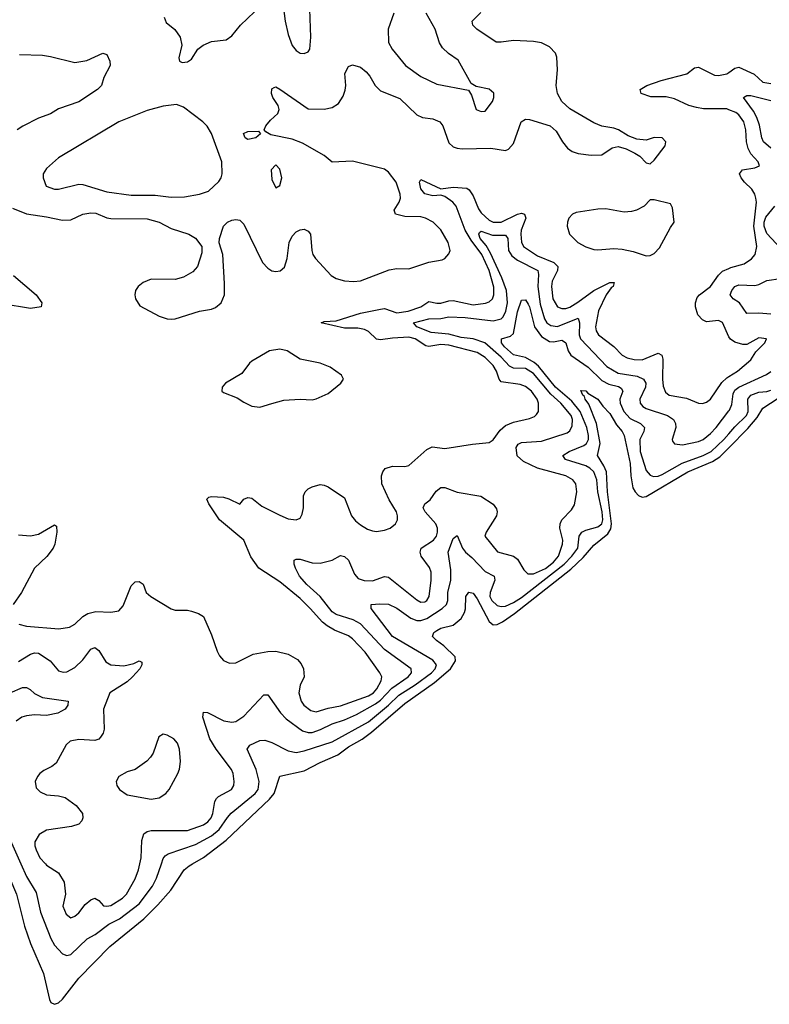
# Model space of a CAD drawing. Header units: inches. Extents: x 1834610 to 2027685, y 642842 to 774116.
# Tile 311 of 632: x 1946477 to 1950202, y 669302 to 674197. Entities that reach past the tile are written whole.
import ezdxf

# ---------------------------------------------------------------- set-up
doc = ezdxf.new("R2010")
doc.units = ezdxf.units.IN
doc.header["$MEASUREMENT"] = 0
for name, color, linetype in [('B9646', 7, 'Continuous'), ('B9647', 7, 'Continuous'), ('B9657', 7, 'Continuous')]:
    doc.layers.add(name, color=color, linetype=linetype)

msp = doc.modelspace()

# ---------------------------------------------------------------- linework, layer by layer
at = {"layer": 'B9646', "color": 5}
for points, elevation in [([(1946402.2, 670000), (1946427.6, 669927.6), (1946461.3, 669850), (1946501.2, 669690), (1946530, 669604), (1946594.7, 669454.7), (1946625.3, 669325.3), (1946631.1, 669311.1), (1946650, 669302.2), (1946670, 669310.2), (1946690, 669327.2), (1946770, 669431.5), (1946923.7, 669590), (1947093.5, 669726.5), (1947162.7, 669797.3), (1947227.5, 669870), (1947293.6, 669970), (1947318.4, 669990), (1947335.2, 670000)], 220), ([(1946482.3, 670000), (1946510, 669936.9), (1946558.6, 669858.6), (1946580.7, 669760.7), (1946630.7, 669630), (1946650, 669596.5), (1946690, 669552.4), (1946710, 669544.4), (1946730, 669550.2), (1946812.4, 669627.6), (1946851.4, 669648.6), (1946919.9, 669699.9), (1946973, 669727), (1947070, 669802.5), (1947136.7, 669890), (1947156.1, 669930), (1947180.5, 670000)], 240), ([(1946604.8, 670000), (1946610, 669994.4), (1946670, 669955.3), (1946698.2, 669910), (1946704.4, 669850), (1946690.3, 669790), (1946707.5, 669750), (1946730, 669732.9), (1946750, 669739.6), (1946770, 669756.5), (1946801.7, 669798.3), (1946830, 669821.7), (1946850, 669830.3), (1946870, 669818), (1946892.5, 669792.5), (1946910, 669789.6), (1946930, 669794.2), (1946986.9, 669830), (1947007.3, 669850), (1947050, 669925.5), (1947066.2, 669970), (1947073, 670000)], 260)]:
    msp.add_lwpolyline(points, dxfattribs=dict(at, elevation=elevation))
at = {"layer": 'B9647', "color": 5}
for points, elevation in [([(1947775, 674355), (1947796.6, 674190), (1947810, 674124), (1947830, 674068.4), (1947850, 674043.1), (1947870, 674030.4), (1947890, 674028.4), (1947910, 674037.3), (1947917.6, 674050), (1947923.9, 674110), (1947918.6, 674250)], 340), ([(1946440.8, 673260.8), (1946511.1, 673231.1), (1946610, 673217.7), (1946690, 673200.6), (1946730, 673202.3), (1946790.4, 673229.6), (1946830, 673237.3), (1946855, 673235), (1946910, 673211.5), (1946930, 673208.9), (1947110, 673206.9), (1947170, 673190.2), (1947230, 673158.2), (1947317.3, 673130), (1947351, 673111), (1947382, 673070), (1947381.4, 673038.6), (1947360.5, 672970), (1947337.3, 672942.7), (1947290, 672916.3), (1947250, 672905.4), (1947130, 672907.2), (1947090.2, 672889.8), (1947066, 672870), (1947052.7, 672850), (1947048.5, 672830), (1947052.7, 672810), (1947073.8, 672773.8), (1947170, 672722.6), (1947209.2, 672709.2), (1947231.8, 672708.2), (1947250, 672710.3), (1947370, 672748.5), (1947430, 672758.4), (1947450, 672766.4), (1947478.4, 672790), (1947494.3, 672830), (1947494.9, 672885.1), (1947485.6, 673030), (1947467.9, 673087.9), (1947469.6, 673109.6), (1947489.7, 673170), (1947509.6, 673190), (1947530, 673199.6), (1947550, 673203.6), (1947570, 673199.6), (1947590, 673181.1), (1947683.2, 672990), (1947710, 672962.3), (1947730, 672949.3), (1947750, 672944.7), (1947771.4, 672948.6), (1947792.6, 672967.4), (1947806.2, 673010), (1947814.9, 673090), (1947830, 673120.7), (1947850, 673142.5), (1947870, 673152.8), (1947890, 673155), (1947910, 673145.3), (1947922.2, 673130), (1947927.8, 673050), (1947933.6, 673030), (1947946.1, 673010), (1948025, 672925), (1948050, 672910.2), (1948090, 672898.6), (1948135.9, 672895.9), (1948170, 672899.5), (1948312.8, 672952.8), (1948350, 672960.1), (1948410, 672958.1), (1948510, 672991.2), (1948576.7, 673003.3), (1948589.9, 673010.1), (1948610, 673033), (1948615.2, 673050), (1948605.6, 673090), (1948570, 673152.2), (1948531.4, 673190), (1948494, 673210), (1948470, 673217.1), (1948390, 673218.7), (1948344.5, 673230), (1948336.8, 673250), (1948363.1, 673290), (1948369.4, 673310), (1948367.7, 673330), (1948346.8, 673390), (1948310, 673439.1), (1948290, 673454.4), (1948130, 673494), (1948030, 673488.5), (1947990, 673521.8), (1947882.8, 673582.8), (1947830, 673602.3), (1947725.1, 673625.1), (1947700.1, 673640.1), (1947691.6, 673650), (1947700.5, 673670), (1947722.5, 673697.5), (1947758.7, 673730), (1947766, 673750), (1947761.8, 673770), (1947734.6, 673810), (1947728.5, 673830), (1947730, 673853), (1947740.6, 673859.4), (1947750, 673862.6), (1947770, 673851.3), (1947910, 673754.4), (1947990, 673753), (1948030, 673759.8), (1948060.3, 673779.7), (1948083.7, 673816.3), (1948094.1, 673845.9), (1948096.7, 673870), (1948092.5, 673930), (1948110, 673964.9), (1948130, 673972.7), (1948170, 673960.5), (1948198.6, 673938.6), (1948217, 673917), (1948243.5, 673870), (1948270, 673843.8), (1948365.3, 673805.3), (1948450, 673723.9), (1948479.1, 673710), (1948530, 673704.1), (1948564.7, 673690), (1948580.1, 673670), (1948610, 673584.9), (1948630, 673565.5), (1948650, 673558.6), (1948675.5, 673555.5), (1948818.2, 673558.2), (1948890, 673547.4), (1948906.2, 673553.8), (1948930, 673581.6), (1948968.9, 673690), (1948990, 673702.2), (1949010, 673700.2), (1949112.7, 673670), (1949143.4, 673643.4), (1949174, 673590), (1949198.6, 673558.6), (1949221.5, 673541.5), (1949251.7, 673531.7), (1949316.3, 673523.7), (1949370, 673525.7), (1949420.8, 673559.2), (1949450, 673566.4), (1949490, 673555.5), (1949533.4, 673533.4), (1949558, 673518), (1949590, 673486), (1949610, 673481), (1949630, 673498.8), (1949685.1, 673570), (1949687, 673590), (1949669.6, 673609.6), (1949630, 673610.7), (1949590, 673598.5), (1949543.7, 673603.7), (1949500.3, 673620.3), (1949452.7, 673650), (1949430, 673658.3), (1949370, 673668.3), (1949330, 673684.2), (1949210, 673753.8), (1949170.5, 673790.5), (1949149.9, 673829.9), (1949142.6, 673870), (1949148.5, 673948.5), (1949146, 674010), (1949139.2, 674030), (1949110, 674062.7), (1949070, 674082.5), (1949030, 674088.2), (1948930, 674094.2), (1948870, 674084.5), (1948845, 674085), (1948748.3, 674150), (1948728.4, 674170), (1948725.4, 674190), (1948767.9, 674232.1)], 320), ([(1947194, 674210), (1947203.8, 674183.8), (1947247.6, 674147.6), (1947273.4, 674110), (1947281.6, 674070), (1947268, 674008), (1947271, 673991), (1947283.5, 673983.5), (1947310, 673987.3), (1947330, 674001), (1947362, 674050), (1947388.7, 674070), (1947430, 674088.2), (1947502.5, 674097.5), (1947530, 674117.3), (1947573.6, 674170), (1947643.3, 674236.7)], 340), ([(1948335.3, 674230), (1948307.2, 674150), (1948310, 674084), (1948327.6, 674050), (1948394.3, 673970), (1948470, 673914.2), (1948550, 673875.8), (1948706.8, 673846.8), (1948721.4, 673821.4), (1948744.9, 673750), (1948770, 673740.5), (1948790, 673743), (1948826.6, 673790), (1948833.3, 673810), (1948832.3, 673832.3), (1948810, 673851.6), (1948745.6, 673865.6), (1948720.2, 673880.2), (1948656.4, 673996.4), (1948608.3, 674028.3), (1948577.1, 674057.1), (1948562.6, 674082.6), (1948541.5, 674150), (1948496.8, 674230)], 340), ([(1946475.6, 674024.4), (1946590, 674020.3), (1946630, 674014.6), (1946750, 673984.6), (1946810, 673994.3), (1946890, 674031), (1946910, 674024.7), (1946924.4, 673990), (1946926.7, 673970), (1946895.3, 673910), (1946882.4, 673870), (1946863.8, 673850), (1946770, 673788.2), (1946670, 673754), (1946629.6, 673729.6), (1946570, 673707.6), (1946492.3, 673667.7), (1946463.6, 673650)], 320), ([(1950000, 673749.3), (1949990, 673753.3), (1949874.2, 673754.2), (1949839.8, 673759.8), (1949801.5, 673770), (1949730, 673803.1), (1949690, 673813), (1949613, 673813), (1949565.2, 673830), (1949559.3, 673850), (1949594, 673870), (1949665.2, 673894.8), (1949791.7, 673928.3), (1949830, 673957.6), (1949850, 673960.6), (1949930, 673920.7), (1949950, 673919.3), (1949990, 673927.7), (1950000, 673934.6)], 280), ([(1946472.4, 671192.4), (1946510, 671182.8), (1946670.7, 671169.3), (1946723.7, 671176.3), (1946750, 671191.3), (1946790.4, 671229.6), (1946815.3, 671244.7), (1946854.3, 671254.3), (1946930, 671251.7), (1946970, 671258), (1946990, 671282.8), (1947030, 671382.8), (1947050, 671402.8), (1947070, 671404), (1947090.3, 671390.3), (1947104.9, 671350), (1947128, 671330), (1947229, 671269), (1947250, 671261.3), (1947310, 671261.1), (1947330, 671256.5), (1947365.7, 671245.7), (1947390, 671230.4), (1947430, 671138.8), (1947457.5, 671057.5), (1947470, 671034), (1947490, 671010.6), (1947518.8, 670998.8), (1947550, 671000.4), (1947637.3, 671042.7), (1947710, 671056.9), (1947750, 671057.2), (1947810, 671042.8), (1947856.5, 671016.5), (1947875, 670995), (1947887.1, 670970), (1947890.2, 670930), (1947871.1, 670888.9), (1947864.5, 670850), (1947874.7, 670810), (1947889.2, 670790), (1947923.2, 670763.2), (1947950, 670756), (1948010, 670775.1), (1948070, 670785.9), (1948210, 670835.6), (1948234.1, 670850), (1948251.7, 670870), (1948273.4, 670910), (1948276.1, 670930), (1948267.1, 670950), (1948193.4, 671053.4), (1948130, 671119.6), (1948110, 671134.3), (1948041.7, 671161.7), (1948004, 671184), (1947981.7, 671201.7), (1947920.9, 671270), (1947870, 671319.1), (1947770, 671403), (1947665.7, 671470), (1947626, 671526), (1947589.8, 671610), (1947469.9, 671709.9), (1947416, 671790), (1947406.3, 671813.7), (1947416.2, 671823.8), (1947430, 671826.7), (1947490, 671823.6), (1947515.6, 671815.6), (1947570, 671788.5), (1947590, 671813.7), (1947610, 671820.9), (1947630, 671819), (1947679.4, 671779.4), (1947770, 671733.4), (1947810, 671715.8), (1947850, 671710.3), (1947870, 671719.5), (1947881.1, 671738.9), (1947886.8, 671770), (1947887.6, 671830), (1947894.7, 671850), (1947910, 671864.2), (1947930, 671874), (1947970, 671885.5), (1947990, 671883.2), (1948010, 671874), (1948090, 671819.3), (1948125.2, 671730), (1948145.3, 671705.3), (1948170, 671685), (1948204.3, 671664.3), (1948230, 671656.2), (1948250, 671653.2), (1948290, 671658.6), (1948317.6, 671670), (1948343.5, 671690), (1948353.5, 671710), (1948354.5, 671730), (1948348.6, 671750), (1948312.5, 671810), (1948276.2, 671890), (1948275.4, 671930), (1948280.7, 671950), (1948293.4, 671966.6), (1948330, 671976.8), (1948390, 671975.4), (1948410, 671980.7), (1948499.7, 672060.3), (1948526.6, 672073.4), (1948590, 672065.8), (1948727.3, 672087.3), (1948810, 672094.6), (1948830, 672108.7), (1948863.9, 672156.1), (1948890, 672179.2), (1948930, 672195.4), (1949010, 672213.7), (1949034.9, 672225.1), (1949045.1, 672234.9), (1949054, 672250), (1949054.7, 672290), (1949047.4, 672310), (1949019.5, 672350), (1948990, 672373.5), (1948964.1, 672384.1), (1948870, 672396), (1948859.6, 672410), (1948846.9, 672450), (1948830, 672477.9), (1948790, 672517.7), (1948750, 672542.1), (1948610, 672579.4), (1948570, 672581.5), (1948510, 672572), (1948495, 672575), (1948442.3, 672610), (1948410, 672618.4), (1948330, 672614.4), (1948270, 672604.7), (1948250, 672609.5), (1948210, 672647), (1948190, 672657.4), (1948156.6, 672663.4), (1948090, 672663.9), (1947974, 672690), (1947990, 672696.3), (1948050, 672699.3), (1948170, 672737.6), (1948270, 672758.3), (1948290, 672760.6), (1948350, 672739.9), (1948407.9, 672747.9), (1948470, 672769.3), (1948510, 672796.6), (1948550, 672787.5), (1948570, 672787.6), (1948610, 672799.7), (1948630, 672800.3), (1948730, 672778.7), (1948792.2, 672787.8), (1948810, 672795), (1948825.7, 672810), (1948833.4, 672830), (1948832.8, 672867.2), (1948809.5, 672950.5), (1948773.7, 673030), (1948720.4, 673100.4), (1948690, 673150), (1948645.9, 673270), (1948629.2, 673289.2), (1948590, 673317.3), (1948570, 673323.9), (1948530, 673321.1), (1948490, 673332.1), (1948470, 673356), (1948463.8, 673390), (1948470, 673403.2), (1948570, 673355.5), (1948630, 673364.5), (1948698.8, 673358.8), (1948710.7, 673350.7), (1948730, 673321.2), (1948757, 673257), (1948770, 673237.5), (1948810, 673200.5), (1948830, 673190.1), (1948870, 673190.1), (1948950, 673230.4), (1948970, 673235.1), (1948984.9, 673230), (1948991.6, 673210), (1948969.3, 673150.7), (1948967.3, 673130), (1948970.8, 673090.8), (1948980.7, 673070), (1949050, 673023.7), (1949130.5, 672990.5), (1949151.7, 672970), (1949149.6, 672950), (1949123.2, 672896.8), (1949119, 672870), (1949126.8, 672810), (1949149.5, 672770), (1949170, 672761.7), (1949190, 672761.3), (1949210, 672767.6), (1949250, 672791.9), (1949330, 672851.3), (1949408.5, 672890), (1949430.6, 672890.6), (1949426.5, 672870), (1949416.6, 672863.4), (1949390.8, 672829.2), (1949353.8, 672750), (1949338, 672670), (1949340.7, 672650), (1949352.5, 672630), (1949430, 672571.7), (1949470, 672528.9), (1949495.2, 672515.2), (1949530, 672507), (1949570, 672506.2), (1949650, 672539.6), (1949668.2, 672530), (1949672.3, 672510), (1949670.7, 672410), (1949674.6, 672374.6), (1949685.7, 672345.7), (1949704.2, 672330), (1949790, 672316.1), (1949850, 672290.2), (1949870, 672288.2), (1949890, 672295.2), (1949909.3, 672310.7), (1949965.9, 672394.1), (1949990, 672416.6), (1950000, 672422.8)], 280), ([(1947073, 670000), (1947079.9, 670030), (1947082.8, 670117.2), (1947093.1, 670150), (1947110, 670161.3), (1947130, 670165.8), (1947310, 670166.6), (1947390, 670194.2), (1947411.3, 670208.7), (1947428.5, 670230), (1947437, 670250), (1947446.6, 670310), (1947454.3, 670325.7), (1947464.6, 670335.4), (1947528.7, 670370), (1947540.8, 670390), (1947542.7, 670410), (1947536.8, 670450), (1947528.6, 670470), (1947452.7, 670570), (1947422, 670622), (1947386.5, 670730), (1947390, 670754.9), (1947410, 670753.6), (1947491.3, 670711.3), (1947530, 670705.3), (1947550, 670708.7), (1947590, 670734.6), (1947690, 670841.3), (1947710, 670840.9), (1947771.9, 670751.9), (1947800.8, 670720.8), (1947881.5, 670661.5), (1947910, 670652.6), (1947930, 670654.2), (1947972.1, 670667.9), (1948030, 670697.2), (1948090, 670716.5), (1948150, 670742.8), (1948244.5, 670795.5), (1948270, 670814.9), (1948326.4, 670873.6), (1948407, 670930), (1948424.1, 670950), (1948421.8, 670970), (1948290, 671065.9), (1948170, 671194), (1948133.9, 671213.9), (1948050, 671239.7), (1948030, 671253.4), (1947969.2, 671329.2), (1947902.8, 671390), (1947867.5, 671430), (1947846.9, 671470), (1947840.3, 671490), (1947840.7, 671510), (1947850, 671515.3), (1947870, 671514.4), (1947930, 671496.5), (1947970, 671495.8), (1948030, 671510.4), (1948070, 671534), (1948090, 671528.8), (1948110.2, 671510), (1948140.6, 671440.6), (1948158.7, 671418.7), (1948188.5, 671408.5), (1948230, 671407.3), (1948290, 671429.4), (1948310, 671425.2), (1948450, 671312.8), (1948470, 671301.6), (1948490, 671302.4), (1948500.3, 671310), (1948511.3, 671330), (1948520.9, 671410), (1948520.7, 671450), (1948513.5, 671473.5), (1948471.6, 671530), (1948466, 671550), (1948472.1, 671570), (1948533.4, 671610), (1948548.6, 671630), (1948553.7, 671650), (1948552.4, 671670), (1948544.3, 671690), (1948491.6, 671750), (1948481.8, 671770), (1948489.7, 671790), (1948516.9, 671810), (1948546.8, 671853.2), (1948570, 671871.3), (1948590, 671871.1), (1948650, 671847.8), (1948767.8, 671827.8), (1948830, 671788.9), (1948845.7, 671765.7), (1948849.3, 671750), (1948845.4, 671730), (1948795.3, 671650), (1948788.7, 671630), (1948851.5, 671551.5), (1948930, 671530.1), (1948950, 671515.4), (1948981.6, 671461.6), (1949002.5, 671442.5), (1949030, 671442.7), (1949090, 671469.1), (1949130, 671500.3), (1949153.4, 671530), (1949174.9, 671590), (1949176, 671610), (1949161.4, 671670), (1949163, 671690), (1949170.8, 671710), (1949219.3, 671760.7), (1949234, 671786), (1949245.6, 671850), (1949239.8, 671890), (1949225.4, 671910), (1949189.9, 671929.9), (1949050, 671967.3), (1948980.2, 672000.2), (1948949, 672029), (1948943.2, 672070), (1948953.5, 672086.5), (1948970, 672095.9), (1949070, 672101.8), (1949196.9, 672143.1), (1949210, 672153.4), (1949221.3, 672178.7), (1949223.6, 672210), (1949216.9, 672230), (1949165.7, 672290), (1949115.5, 672335.5), (1949030, 672438), (1948990, 672463.7), (1948930, 672465), (1948910, 672474.5), (1948870, 672520.1), (1948787.8, 672590), (1948730.8, 672610.8), (1948670, 672617.8), (1948610, 672633.9), (1948521.5, 672641.5), (1948449.7, 672670), (1948434, 672690), (1948510, 672710.1), (1948570, 672711.8), (1948610, 672719.7), (1948690, 672715.7), (1948830, 672700.1), (1948870, 672709.1), (1948879.4, 672720.6), (1948892.5, 672747.5), (1948900.3, 672790), (1948895, 672850), (1948873.1, 672913.1), (1948815.9, 673035.9), (1948794.3, 673074.3), (1948764.2, 673110), (1948758.1, 673130), (1948761, 673139), (1948770, 673145.5), (1948826.4, 673126.4), (1948890, 673125.6), (1948901.8, 673110), (1948904.9, 673050), (1948923, 673023), (1948950, 673001.1), (1949051.2, 672950), (1949055.5, 672930), (1949051.5, 672870), (1949063.1, 672783.1), (1949085.4, 672710), (1949097, 672690), (1949116.6, 672676.6), (1949150, 672671.7), (1949252.4, 672712.4), (1949258.3, 672690), (1949256.2, 672630), (1949263.3, 672610), (1949393.7, 672473.7), (1949450, 672440.1), (1949545, 672425), (1949575.8, 672410), (1949587.4, 672390), (1949587, 672370), (1949558.5, 672310), (1949559.8, 672290), (1949573.3, 672273.3), (1949590, 672263.4), (1949696.1, 672230), (1949725.5, 672210), (1949735.8, 672190), (1949736.6, 672170), (1949718.9, 672110), (1949721.3, 672101.3), (1949730, 672088.8), (1949770, 672082.7), (1949850, 672099.3), (1949873.8, 672110), (1949910, 672139.3), (1949938.5, 672170), (1950000, 672252)], 260), ([(1950000, 672621.2), (1949970, 672691.1), (1949950, 672700.9), (1949890, 672695.5), (1949870, 672704.5), (1949847.3, 672730), (1949834.9, 672770), (1949834.5, 672790), (1949843.3, 672816.7), (1949854.6, 672830), (1949910, 672870.1), (1949950, 672927.5), (1949970, 672947.5), (1950000, 672960.4)], 280), ([(1946445.2, 672925.2), (1946557.8, 672830), (1946586.4, 672790), (1946582.8, 672770), (1946530, 672761), (1946390, 672783.8)], 280), ([(1947180.5, 670000), (1947190, 670027.2), (1947200.2, 670039.8), (1947214.7, 670050), (1947350, 670097), (1947430, 670139.7), (1947468.3, 670171.7), (1947508.5, 670231.5), (1947527.8, 670252.2), (1947647.4, 670350), (1947661, 670370), (1947665.9, 670410), (1947650.9, 670470), (1947607.1, 670570), (1947620.5, 670590), (1947670, 670613.2), (1947695.4, 670615.4), (1947730, 670603.5), (1947810, 670562.3), (1947850, 670554), (1947890, 670561.9), (1948030, 670606.2), (1948210, 670705.8), (1948310, 670788.8), (1948360.3, 670839.7), (1948442.2, 670890), (1948523.5, 670950), (1948541.6, 670970), (1948547.8, 670990), (1948530, 671013.1), (1948330, 671130.5), (1948223, 671270), (1948223.7, 671290), (1948266.2, 671293.8), (1948310, 671291.2), (1948350, 671271.2), (1948421, 671221), (1948450.5, 671210.5), (1948470, 671210.5), (1948499.9, 671220.1), (1948576.2, 671270), (1948596.9, 671290), (1948604.4, 671310), (1948604.7, 671350), (1948618.5, 671410), (1948618.4, 671461.6), (1948605.8, 671550), (1948630, 671617.4), (1948650, 671633), (1948676.9, 671570), (1948691.2, 671550), (1948724, 671524), (1948790, 671453.1), (1948834.9, 671430), (1948838.3, 671410), (1948815.2, 671350), (1948813.7, 671330), (1948822.2, 671310), (1948850, 671285), (1948870, 671280.1), (1948890, 671282.1), (1948930, 671300.1), (1948970, 671325.3), (1949182.4, 671490), (1949220.6, 671530), (1949250.5, 671570), (1949257.1, 671630), (1949270.3, 671649.7), (1949290, 671659.7), (1949350, 671676.2), (1949369, 671691), (1949374.1, 671710), (1949370.8, 671750.8), (1949349.3, 671850), (1949344.1, 671910), (1949330, 671949.3), (1949310, 671968.3), (1949290, 671978.4), (1949188.7, 672010), (1949175.6, 672030), (1949207.7, 672050), (1949279.6, 672080.4), (1949292.8, 672090), (1949302.6, 672110), (1949303.3, 672130), (1949295.3, 672170), (1949261.3, 672250), (1949220, 672300), (1949139.2, 672370), (1949054.5, 672474.5), (1949033.3, 672493.3), (1948990, 672517.3), (1948930, 672531.7), (1948886.2, 672570), (1948871.7, 672590), (1948870.9, 672610), (1948915.5, 672624.5), (1948930, 672636.5), (1948950, 672744.6), (1948970, 672802.4), (1948990, 672804.2), (1949002.9, 672782.9), (1949010, 672768.9), (1949034.3, 672670), (1949070, 672621.9), (1949110, 672598), (1949130, 672595.6), (1949170, 672603.8), (1949179.4, 672599.4), (1949190, 672590.2), (1949202.7, 672550), (1949215.4, 672530), (1949301.9, 672470), (1949370, 672403.1), (1949404.3, 672384.3), (1949453.2, 672373.2), (1949465.7, 672365.7), (1949473.3, 672350), (1949458.9, 672310), (1949460.3, 672290), (1949479.2, 672250), (1949510, 672215), (1949561.5, 672190), (1949582.3, 672170), (1949577.9, 672150), (1949558.6, 672110), (1949559.4, 672050), (1949590, 671955.5), (1949610, 671932.5), (1949626.7, 671926.7), (1949650, 671927.9), (1949670, 671935.3), (1949768.3, 671991.7), (1949873.4, 672030), (1949913.5, 672050), (1949976.1, 672110), (1950000, 672137.6)], 240), ([(1947335.2, 670000), (1947390, 670032.5), (1947502, 670118), (1947718.7, 670321.3), (1947741.7, 670350), (1947770, 670436), (1947890, 670462.7), (1947970, 670505.1), (1948056.8, 670543.2), (1948110, 670582.2), (1948179.1, 670620.9), (1948224.8, 670655.2), (1948390, 670797.4), (1948537.9, 670902.1), (1948617.7, 670970), (1948642.5, 671010), (1948641.3, 671030), (1948584.8, 671084.8), (1948548.7, 671110), (1948528.7, 671130), (1948535.3, 671150), (1948550, 671160.2), (1948570, 671171.4), (1948630, 671187.5), (1948670, 671220.6), (1948686.7, 671250), (1948691.6, 671268.4), (1948693.2, 671330), (1948708.8, 671351.2), (1948730, 671346.2), (1948750, 671318.2), (1948810, 671204.6), (1948830, 671189.1), (1948850, 671190.4), (1948876.5, 671203.5), (1948935.1, 671244.9), (1949214.7, 671465.3), (1949276.6, 671523.4), (1949330, 671585.4), (1949399.2, 671640.8), (1949414.4, 671665.6), (1949418.1, 671690), (1949398.1, 671850), (1949392.8, 671950), (1949379.7, 671979.7), (1949347.7, 672030), (1949361.9, 672090), (1949343.4, 672190), (1949305.1, 672285.1), (1949287.5, 672310), (1949283.8, 672323.8), (1949274.5, 672330), (1949265.6, 672354.4), (1949290, 672351.8), (1949300.7, 672340.7), (1949350, 672310.2), (1949375.1, 672275.1), (1949410, 672238.9), (1949443, 672183), (1949470.1, 672150), (1949480.1, 672130), (1949509.7, 671990), (1949513.6, 671930), (1949524.2, 671870), (1949534.6, 671850), (1949551.6, 671831.6), (1949570, 671824), (1949590, 671827.4), (1949796.7, 671950), (1949919.8, 672000.2), (1949956.6, 672023.4), (1950000, 672067.9)], 220), ([(1946470, 671636.9), (1946530, 671631.3), (1946570, 671639), (1946650, 671686), (1946659.1, 671679.1), (1946661.6, 671650), (1946651.6, 671590), (1946643.1, 671570), (1946612.2, 671527.8), (1946550, 671469.6), (1946485.2, 671350), (1946444.4, 671290)], 280), ([(1946470, 671006.8), (1946530, 671043), (1946550, 671048.7), (1946570, 671047), (1946628, 671010), (1946670, 670959.6), (1946692.8, 670952.8), (1946710, 670955.6), (1946750, 670977.1), (1946790, 671015), (1946830, 671067.2), (1946850, 671075.8), (1946870, 671060.7), (1946904.9, 671004.9), (1946929.2, 670989.2), (1946994.7, 670985.3), (1947043.9, 670996.1), (1947070, 671010.2), (1947083, 671003), (1947083.9, 670990), (1947073.9, 670970), (1947037.6, 670930), (1947010, 670904.7), (1946924.4, 670850), (1946892.9, 670770), (1946895.8, 670670), (1946891.3, 670650), (1946878.9, 670630), (1946870, 670621.1), (1946850, 670613.5), (1946770, 670618.2), (1946728, 670610), (1946708.3, 670591.7), (1946658.4, 670501.6), (1946636.4, 670483.6), (1946595.8, 670464.2), (1946577.1, 670450), (1946564.6, 670435.4), (1946553.6, 670410), (1946558.6, 670378.6), (1946578.1, 670358.1), (1946610, 670343.2), (1946670, 670338.9), (1946702.4, 670330), (1946756.5, 670290), (1946788.9, 670250), (1946790.2, 670230), (1946785.8, 670214.2), (1946770, 670198.5), (1946733.5, 670186.5), (1946610, 670168.6), (1946573.1, 670146.9), (1946551.7, 670110), (1946551.5, 670090), (1946557.6, 670070), (1946576.5, 670030), (1946604.8, 670000)], 260), ([(1946430, 670850.6), (1946490, 670876.9), (1946510, 670877.5), (1946527.8, 670867.8), (1946550, 670847), (1946590, 670826.7), (1946718, 670810), (1946716.1, 670790), (1946702.6, 670770), (1946666, 670750), (1946610, 670738.6), (1946550, 670740.8), (1946510, 670736.8), (1946486.7, 670730), (1946458.3, 670710)], 240), ([(1946416.5, 670150), (1946482.3, 670000)], 240)]:
    msp.add_lwpolyline(points, dxfattribs=dict(at, elevation=elevation))
for points, elevation in [([(1947255.1, 673775.1), (1947190, 673767.2), (1947110, 673746.3), (1946970, 673688.4), (1946670, 673509.6), (1946610, 673458), (1946593.4, 673430), (1946593.4, 673410), (1946607.7, 673370), (1946650, 673354.9), (1946670, 673354.6), (1946770, 673379.2), (1946790, 673377.8), (1946910, 673340.8), (1947030, 673324.7), (1947150, 673324.7), (1947230, 673315.1), (1947295.8, 673315.8), (1947370, 673329.4), (1947414.7, 673345.3), (1947466.9, 673393.1), (1947477.5, 673410), (1947482.2, 673430), (1947480.3, 673490), (1947430.4, 673630.4), (1947407.4, 673667.4), (1947386, 673690), (1947290, 673761.6)], 340), ([(1947610, 673601.3), (1947597, 673610), (1947589.5, 673630.5), (1947610, 673641.6), (1947663.5, 673643.5), (1947673.4, 673630), (1947650, 673609.8)], 320), ([(1947750, 673475.6), (1947726.3, 673450), (1947730, 673402), (1947750, 673361), (1947770, 673372), (1947779.5, 673410), (1947770, 673453.2)], 340), ([(1949630, 673302), (1949610, 673301.2), (1949580.7, 673270), (1949542, 673250), (1949517.2, 673242.8), (1949480.9, 673240.9), (1949390, 673257.2), (1949350, 673255.6), (1949241.8, 673238.2), (1949223, 673230), (1949206, 673210), (1949198.3, 673190), (1949198, 673170), (1949209.3, 673130), (1949250.2, 673090), (1949290, 673068.4), (1949330, 673054.8), (1949350, 673052.8), (1949430, 673058.8), (1949470, 673056.4), (1949524.9, 673044.9), (1949590, 673023.5), (1949610, 673025.5), (1949630, 673034.4), (1949656.5, 673063.5), (1949710, 673164), (1949729.2, 673190), (1949721.5, 673261.5), (1949710, 673281.2)], 320), ([(1947770, 672559.3), (1947718, 672550), (1947630, 672499.2), (1947618, 672490), (1947581.2, 672438.8), (1947498.8, 672390), (1947482.8, 672370), (1947481, 672350), (1947490, 672344), (1947557.2, 672317.2), (1947590, 672294.9), (1947630, 672275.8), (1947670, 672270.3), (1947730, 672289.1), (1947790, 672305.2), (1947869.8, 672310.2), (1947930, 672307.6), (1947950, 672312.3), (1948010, 672339.5), (1948072.7, 672390), (1948086, 672410), (1948075.1, 672430), (1948019.3, 672470), (1947970, 672489.7), (1947869.9, 672509.9), (1947806.6, 672550)], 320), ([(1947190, 670645.2), (1947168.5, 670631.5), (1947139.3, 670550), (1947127.3, 670530), (1947108.6, 670511.4), (1947050.8, 670470), (1947010, 670458), (1946970, 670434.7), (1946955.3, 670410), (1946958.9, 670390), (1946972, 670370), (1947010, 670343.2), (1947130, 670321.2), (1947170, 670327.9), (1947202.9, 670350), (1947218.7, 670370), (1947262, 670450), (1947270, 670471.3), (1947275.1, 670510), (1947271.1, 670570), (1947260.1, 670600.1), (1947242, 670622), (1947210, 670640.9)], 280)]:
    msp.add_lwpolyline(points, close=True, dxfattribs=dict(at, elevation=elevation))
at = {"layer": 'B9657', "color": 5}
for points, elevation in [([(1950000, 673934.6), (1950030, 673955.2), (1950050, 673961), (1950126, 673926), (1950170, 673886.9), (1950210, 673879.1)], 280), ([(1950210, 673557.8), (1950173.8, 673590), (1950163.9, 673610), (1950152.8, 673672.8), (1950140.4, 673710), (1950122.6, 673742.6), (1950073.6, 673810), (1950090, 673820.3), (1950110, 673820.9), (1950210, 673795.3)], 260), ([(1950000, 672960.4), (1950010, 672964.7), (1950076.4, 672983.6), (1950112.6, 673007.4), (1950132.2, 673030), (1950140.4, 673070), (1950124.9, 673170), (1950137.7, 673290), (1950135.6, 673310), (1950129.9, 673330), (1950115.3, 673355.3), (1950078.8, 673390), (1950062.8, 673410), (1950054, 673430), (1950069.4, 673450), (1950130, 673461.2), (1950152.3, 673470), (1950145.7, 673490), (1950110, 673530.7), (1950096.8, 673556.8), (1950088.8, 673590), (1950085.8, 673650), (1950075.3, 673690), (1950050, 673723.6), (1950035.2, 673735.2), (1950000, 673749.3)], 280), ([(1950259.3, 673059.3), (1950190, 673134.5), (1950176, 673170), (1950175.9, 673190), (1950184.7, 673215.3), (1950230, 673270.2)], 260), ([(1950210, 672732.4), (1950150, 672737.9), (1950090, 672736.2), (1950053.4, 672790), (1950021.7, 672810), (1950008.1, 672830), (1950015.4, 672850), (1950029.9, 672870), (1950050, 672879), (1950130, 672875.4), (1950150, 672880.1), (1950190, 672899.8), (1950257, 672910)], 260), ([(1950000, 672422.8), (1950044, 672450), (1950110, 672506.5), (1950134.7, 672545.3), (1950179.5, 672590), (1950188.7, 672610), (1950150, 672615.4), (1950090, 672583.1), (1950070, 672582.6), (1950030, 672593.1), (1950008.2, 672608.2), (1950000.4, 672620.4), (1950000, 672621.2)], 280), ([(1950000, 672252), (1950003.4, 672256.6), (1950015.8, 672284.2), (1950022.5, 672337.5), (1950030, 672355.5), (1950049.7, 672370.3), (1950187.5, 672432.5), (1950210, 672448.8)], 260), ([(1950000, 672137.6), (1950030, 672172.2), (1950088.2, 672230), (1950096.6, 672250), (1950094.5, 672310), (1950109.9, 672330), (1950150, 672345), (1950190, 672347.9), (1950210, 672355)], 240), ([(1950000, 672067.9), (1950094.9, 672165.1), (1950140.7, 672219.3), (1950170, 672265.4), (1950245.1, 672314.9)], 220)]:
    msp.add_lwpolyline(points, dxfattribs=dict(at, elevation=elevation))

doc.saveas('drawing.dxf')
